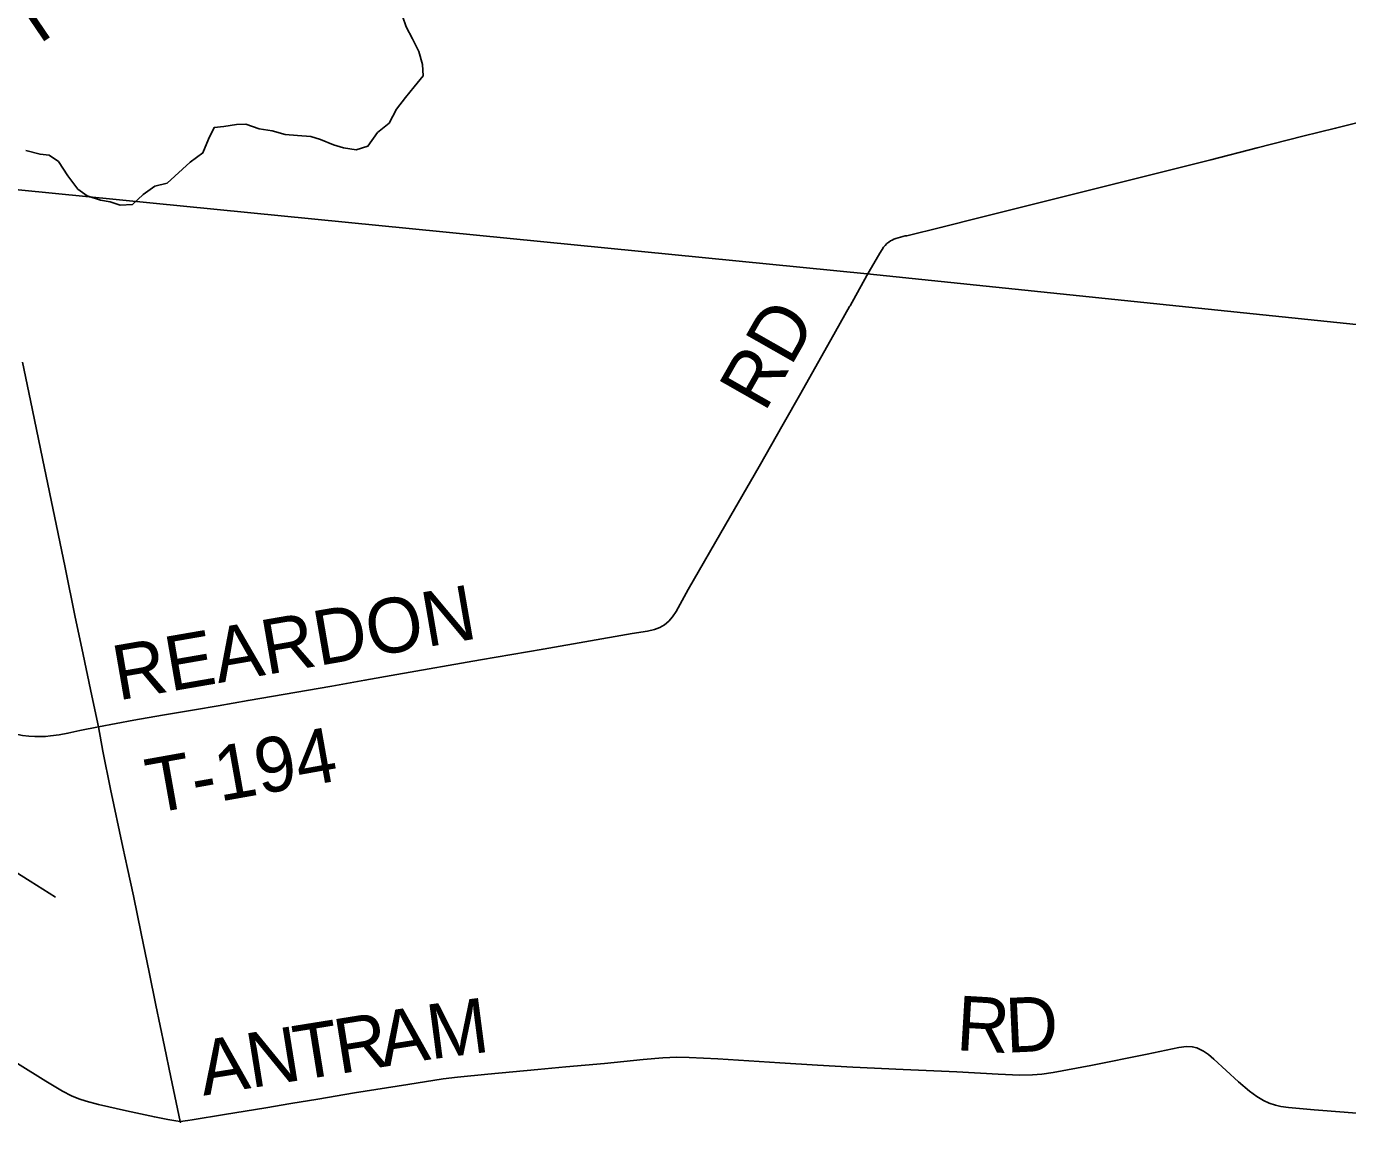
# Model space of a CAD drawing. Extents: x 1442749 to 1756758, y 235267 to 677782.
# Drawn here: x 1589318 to 1596558, y 548951 to 554957 of the extents above; entities that cross this region are included whole.
import ezdxf

# ---------------------------------------------------------------- set-up
doc = ezdxf.new("R2010")
doc.units = 0
for name, color, linetype in [('GM_X_County_Road', 7, 'Continuous'), ('GM_X_Minor_River', 7, 'Continuous'), ('GM_X_Township', 7, 'Continuous'), ('GM_X_Township_Road', 7, 'Continuous'), ('GM_X_Township_Road_Text', 7, 'Continuous'), ('GM_X_Township_Subdivision', 7, 'Continuous'), ('GM_X_US_Route', 7, 'Continuous')]:
    doc.layers.add(name, color=color, linetype=linetype)

msp = doc.modelspace()

# ---------------------------------------------------------------- linework, layer by layer
at = {"layer": 'GM_X_County_Road'}
msp.add_lwpolyline([(1589269.3, 549275), (1589425.1, 549177.5), (1589515.4, 549123.5), (1589565.1, 549097.5), (1589604.7, 549080.7), (1589645.5, 549067.1), (1589712.3, 549049.5), (1589866, 549015.2), (1590019.9, 548981.6), (1590092.7, 548967.5), (1590137, 548960.3), (1590161, 548957.3)], dxfattribs=at)
at = {"layer": 'GM_X_Minor_River'}
for points in [[(1590399.7, 554409), (1590470, 554419.9), (1590520.1, 554421.1), (1590593.8, 554395.8), (1590665.7, 554384.7), (1590735.5, 554365.5), (1590803.6, 554360.4), (1590877.6, 554353.2), (1590929.4, 554338.4), (1591001.1, 554309.2), (1591054.9, 554292.3), (1591124.8, 554281.1), (1591189.3, 554300.2), (1591242.7, 554375.5), (1591305.7, 554426.6), (1591347.1, 554504.1), (1591396.2, 554567.5), (1591443.4, 554626.9), (1591492.5, 554686.2), (1591489.5, 554748.4), (1591468.7, 554818.9), (1591433.9, 554889.7), (1591398.9, 554954.4), (1591379.9, 555012.8)], [(1589315.4, 554277.9), (1589393.2, 554256.6), (1589443.2, 554251.8), (1589494.7, 554216.9), (1589545.4, 554137.9), (1589600.3, 554064.9), (1589651.7, 554028), (1589723.5, 554004.8), (1589777.4, 553995.9), (1589831.2, 553977), (1589899.4, 553981.9), (1589958.5, 554037.1), (1590021.3, 554082.2), (1590089.8, 554099.2), (1590216, 554213.4), (1590285, 554264.5), (1590316.3, 554340.1), (1590347.5, 554403.8), (1590399.7, 554409)]]:
    msp.add_lwpolyline(points, dxfattribs=at)
at = {"layer": 'GM_X_Township'}
for points in [[(1615321.2, 557320.2), (1613178.2, 554457.1), (1611426.7, 552128.9), (1606228.2, 552537.5), (1601614.7, 552911.7), (1598152.7, 553173.2), (1597557.5, 553225.2), (1593926.1, 553600.7), (1589106.2, 554078.6), (1586587.6, 554237.2), (1584797.1, 554350), (1580170.1, 554613.8), (1579969, 554625.3), (1576704.1, 554811.5), (1576813.8, 555881.3)], [(1589106.2, 554078.6), (1593926.1, 553600.7), (1597557.5, 553225.2), (1598152.7, 553173.2), (1601614.7, 552911.7), (1606228.2, 552537.5)]]:
    msp.add_lwpolyline(points, dxfattribs=at)
at = {"layer": 'GM_X_Township_Road'}
for points in [[(1593829.3, 553422.5), (1593831.4, 553425.4), (1593924.5, 553591.5), (1593994.1, 553714.3), (1594007.5, 553735), (1594015.1, 553746.8), (1594023.3, 553756.5), (1594034, 553768), (1594043.4, 553775.5), (1594053.3, 553782), (1594062, 553786.8), (1594071.2, 553791.3), (1594082.6, 553795.5), (1594095.1, 553799.1), (1594134, 553808.8), (1594142.8, 553810.6), (1594334.6, 553856.8), (1594544.5, 553910.1), (1594983.8, 554019.9), (1595289.3, 554096.7), (1595808.3, 554226), (1596062.6, 554291.2), (1596313.6, 554355.4), (1596492, 554399.2), (1596772.1, 554469.7)], [(1589712.4, 551118.8), (1589905.9, 551155.2), (1590064.3, 551182.9), (1590238.9, 551212.8), (1590368.3, 551235.1), (1590533.1, 551263.8), (1590992.3, 551342.6), (1591173.3, 551374.4), (1591347.8, 551405.1), (1591806.7, 551486), (1592149.3, 551545.6), (1592637.4, 551630.4), (1592721.8, 551644.1), (1592760.7, 551652.9), (1592789, 551663.3), (1592815.4, 551678.4), (1592838.3, 551698.2), (1592857.9, 551721.1), (1592878.3, 551751.6), (1592945.3, 551872.3), (1593151.7, 552230.4), (1593333.8, 552545.8), (1593464.8, 552777.1), (1593562.1, 552948.2), (1593752.1, 553285.6), (1593829.3, 553422.5)], [(1590161, 548957.3), (1590203.4, 548962.6), (1590226.3, 548965.5), (1590404.5, 548995), (1590631, 549032.2), (1590766.9, 549054.9), (1590915.6, 549079.3), (1591116.2, 549112.7), (1591407.6, 549160), (1591602, 549190), (1591680, 549199.7), (1591846.3, 549215.5), (1592120.6, 549242), (1592274.2, 549255.2), (1592486.5, 549275), (1592698.7, 549296.3), (1592806.4, 549305.2), (1592881.5, 549308.7), (1592950.1, 549307.4), (1593107.2, 549299.6), (1593447.6, 549277.4), (1593654, 549265.5), (1593847.1, 549254.6), (1594122.4, 549241.9), (1594417.3, 549228), (1594643.3, 549216.4), (1594761.5, 549211), (1594830.6, 549212.4), (1594883.3, 549215.7), (1594945.2, 549225.1), (1595151.6, 549264), (1595460.4, 549326), (1595634.1, 549361.1), (1595675.7, 549366.6), (1595707.3, 549365.7), (1595731.8, 549359.8), (1595743.6, 549355.5), (1595769, 549341.9), (1595795.2, 549322.8), (1595825, 549297.5), (1595961, 549174.2), (1596021, 549122.6), (1596060.8, 549093), (1596097.8, 549070.8), (1596128.2, 549057.4), (1596162.9, 549045.9), (1596192.1, 549039.2), (1596234.6, 549033), (1596375.3, 549019.9), (1596538.8, 549007.7), (1597130.6, 548960.3)]]:
    msp.add_lwpolyline(points, dxfattribs=at)
at = {"layer": 'GM_X_Township_Subdivision'}
for points in [[(1589263.7, 551079.5), (1589270.5, 551077.6), (1589297, 551072.4), (1589331.4, 551068.2), (1589363.8, 551065.9), (1589397.5, 551065.5), (1589422.8, 551066.7), (1589450.5, 551069.6), (1589497.8, 551076.1), (1589545.3, 551084), (1589611.1, 551098.2), (1589712.4, 551118.8)], [(1588963, 550508.9), (1588985.4, 550494.8), (1589338, 550273.5), (1589476.9, 550186.6)]]:
    msp.add_lwpolyline(points, dxfattribs=at)
at = {"layer": 'GM_X_US_Route'}
msp.add_lwpolyline([(1590162.7, 548949.4), (1590161, 548957.3), (1590109, 549199.6), (1590074.5, 549366.6), (1590027, 549594.7), (1589990, 549774.6), (1589946.6, 549986.8), (1589904.4, 550193.3), (1589872.1, 550343.5), (1589846.7, 550460.6), (1589779.6, 550777.9), (1589737.2, 550985.1), (1589712.4, 551118.8), (1589676.6, 551289), (1589622.3, 551549.4), (1589586, 551719.8), (1589531.1, 551992.7), (1589406.6, 552590.1), (1589340.6, 552908.2), (1589297.6, 553117.1)], dxfattribs=at)

# ---------------------------------------------------------------- texts
at = {"layer": 'GM_X_Township_Road_Text'}
for s, rotation, p in [('T', 34.17501, (1589329.7, 554817.8)), ('RD', 60.37618, (1593363.4, 552837.4)), ('REARDON', 9.81162, (1589820.5, 551263.1)), ('T-194', 10.10582, (1590005, 550642.6)), ('A', 9.01258, (1591274.4, 549255.4)), ('M', 7.45216, (1591533, 549296.5)), ('R', 356.59458, (1594408.6, 549347.8)), ('D', 2.64753, (1594688.5, 549332.9)), ('T', 9.10799, (1590809.6, 549180.9)), ('R', 9.10107, (1591031.2, 549216.5)), ('N', 9.10179, (1590548.9, 549139.2)), ('A', 9.10121, (1590288.2, 549097.4))]:
    msp.add_text(s, height=300, rotation=rotation, dxfattribs=at).set_placement(p)

doc.saveas('drawing.dxf')
